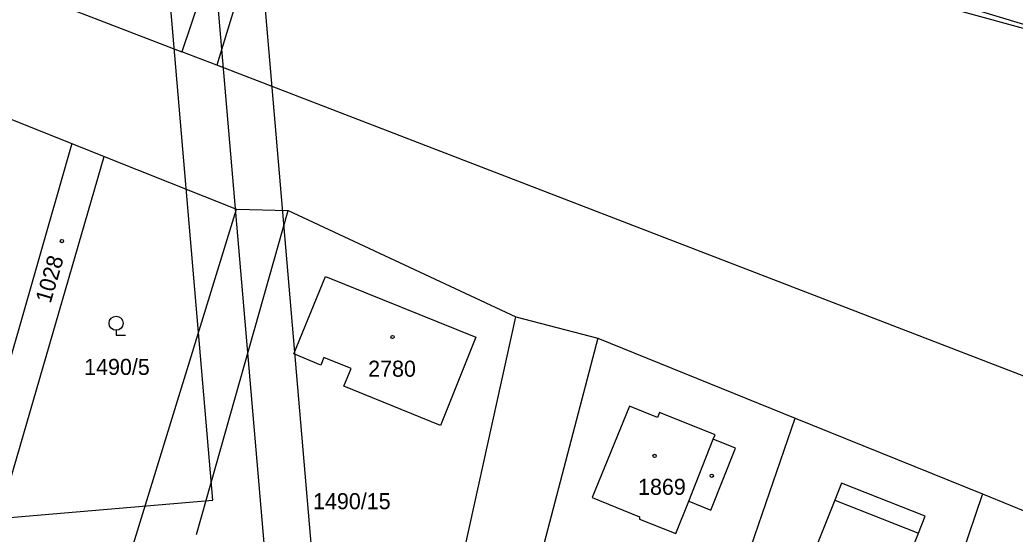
# Model space of a CAD drawing. Extents: x -779302 to -774398, y -1144902 to -1142831.
# Drawn here: x -777576.9 to -777471.5, y -1143776.2 to -1143721.6 of the extents above; entities that cross this region are included whole.
import ezdxf

# ---------------------------------------------------------------- set-up
doc = ezdxf.new("R2010")
doc.units = 0
for name, color, linetype in [('Hranice parcel', 7, 'Continuous'), ('legenda I_5_2 - Vrstva 53', 7, 'Continuous'), ('Parcelní čísla', 7, 'Continuous'), ('SŽDC', 7, 'Continuous'), ('Vnitřní kresba', 7, 'Continuous'), ('Vrstva 1', 7, 'Continuous'), ('zjednodus_g_situ-seda - Vrstva 49', 7, 'Continuous'), ('Značky budov', 7, 'Continuous'), ('Značky kultur', 7, 'Continuous')]:
    doc.layers.add(name, color=color, linetype=linetype)

msp = doc.modelspace()

# ---------------------------------------------------------------- linework, layer by layer
at = {"layer": 'Hranice parcel'}
for p, q in [((-777550.6, -1143697.9), (-777559.79, -1143725)), ((-777547.63, -1143698.79), (-777556.08, -1143726.43)), ((-777556.08, -1143726.43), (-777559.79, -1143725)), ((-777586.96, -1143728.55), (-777571.45, -1143734.73)), ((-777571.45, -1143734.73), (-777568.02, -1143736.1)), ((-777568.02, -1143736.1), (-777554, -1143741.68)), ((-777572.48, -1143801.82), (-777554, -1143741.68)), ((-777554, -1143741.68), (-777548.54, -1143741.84)), ((-777558.25, -1143776.21), (-777548.54, -1143741.84)), ((-777548.54, -1143741.84), (-777524.39, -1143753.1)), ((-777524.39, -1143753.1), (-777515.73, -1143755.37)), ((-777515.73, -1143755.37), (-777525.48, -1143792.66)), ((-777515.73, -1143755.37), (-777494.83, -1143763.84)), ((-777507.11, -1143799.78), (-777494.83, -1143763.84)), ((-777494.83, -1143763.84), (-777474.95, -1143771.88)), ((-777474.95, -1143771.88), (-777487.19, -1143807.86)), ((-777474.95, -1143771.88), (-777437.2, -1143787.51))]:
    msp.add_line(p, q, dxfattribs=at)
for points in [[(-777773.53, -1143661.8), (-777723.87, -1143663.43), (-777711.36, -1143665.84), (-777650.39, -1143687.95), (-777582.96, -1143716.06), (-777559.79, -1143725)], [(-777358.14, -1143760.61), (-777362.08, -1143759.74), (-777364.95, -1143754.01), (-777547.63, -1143698.79)], [(-777375.94, -1143800.75), (-777415.86, -1143782.49), (-777462.27, -1143762.62), (-777556.08, -1143726.43)], [(-777571.45, -1143734.73), (-777583.04, -1143775.14), (-777590.98, -1143781.34), (-777600.08, -1143803.81), (-777602.62, -1143815.11), (-777600.92, -1143815.55), (-777601.35, -1143817.2), (-777589.15, -1143820.42), (-777588.69, -1143818.74), (-777583.15, -1143820.25), (-777576.59, -1143784.44), (-777579.64, -1143776.1), (-777568.02, -1143736.1)], [(-777542.62, -1143760.45), (-777541.85, -1143758.59), (-777544.73, -1143757.41), (-777545.07, -1143758.22), (-777547.92, -1143757.03), (-777544.58, -1143748.84), (-777528.63, -1143755.28), (-777532.39, -1143764.63), (-777542.62, -1143760.45)], [(-777538.11, -1143784.15), (-777535.92, -1143785.01), (-777531.8, -1143786.63), (-777524.39, -1143753.1)], [(-777509.41, -1143763.79), (-777512.38, -1143762.59), (-777516.33, -1143772.28), (-777511.29, -1143774.33), (-777511.29, -1143774.58), (-777507.44, -1143776.1), (-777506.08, -1143772.67), (-777503.74, -1143773.61), (-777501.12, -1143767.03), (-777503.49, -1143766.09), (-777503.3, -1143765.62), (-777509.19, -1143763.24), (-777509.41, -1143763.79)], [(-777494.32, -1143781.82), (-777485.45, -1143785.36), (-777481.75, -1143776.05), (-777481.04, -1143774.24), (-777489.89, -1143770.75), (-777490.61, -1143772.54), (-777494.32, -1143781.82)]]:
    msp.add_lwpolyline(points, dxfattribs=at)
at = {"layer": 'legenda I_5_2 - Vrstva 53'}
msp.add_lwpolyline([(-777340.59, -1143770.61), (-777348.72, -1143768.82), (-777354.56, -1143760.13), (-777358.14, -1143760.61), (-777362.08, -1143759.74), (-777364.95, -1143754.01), (-777547.63, -1143698.79), (-777550.6, -1143697.9), (-777622.38, -1143677.44), (-777645.06, -1143671.66), (-777661.41, -1143667.34), (-777716.9, -1143658.83), (-777747.1, -1143656.66), (-777769.78, -1143657.38), (-777774.83, -1143658.21), (-777780.87, -1143658.4), (-777816.72, -1143661.12), (-777859.44, -1143665.66), (-777917.11, -1143671.65)], dxfattribs=at)
at = {"layer": 'SŽDC'}
msp.add_lwpolyline([(-777340.59, -1143770.61), (-777348.72, -1143768.82), (-777354.56, -1143760.13), (-777358.14, -1143760.61), (-777362.08, -1143759.74), (-777364.95, -1143754.01), (-777547.63, -1143698.79), (-777550.6, -1143697.9), (-777622.38, -1143677.44), (-777645.06, -1143671.66), (-777661.41, -1143667.34), (-777716.9, -1143658.83), (-777747.1, -1143656.66), (-777769.78, -1143657.38), (-777774.83, -1143658.21), (-777780.87, -1143658.4), (-777816.72, -1143661.12), (-777859.44, -1143665.66), (-777917.11, -1143671.65)], dxfattribs=at)
at = {"layer": 'Vnitřní kresba'}
for p, q in [((-777506.08, -1143772.67), (-777503.49, -1143766.09)), ((-777490.61, -1143772.54), (-777481.75, -1143776.05))]:
    msp.add_line(p, q, dxfattribs=at)
at = {"layer": 'Vrstva 1'}
for points in [[(-777571, -1143485.76), (-778617.18, -1143575.21), (-778591.88, -1143871.12), (-777545.7, -1143781.67)], [(-777551.11, -1143777.12), (-778587.32, -1143865.71), (-778611.77, -1143579.77), (-777575.56, -1143491.17)], [(-777580.11, -1143496.57), (-778407.09, -1143567.28), (-778383.5, -1143843.27), (-777556.51, -1143772.57)]]:
    msp.add_lwpolyline(points, close=True, dxfattribs=at)
at = {"layer": 'zjednodus_g_situ-seda - Vrstva 49'}
msp.add_lwpolyline([(-777365.24, -1143752.61), (-777381.35, -1143747.71), (-777404.38, -1143741.25), (-777429.09, -1143734.06), (-777453.43, -1143727.23), (-777477.49, -1143720.65), (-777502.86, -1143713.48), (-777527.3, -1143706.63), (-777546.36, -1143700.42)], dxfattribs=at)
at = {"layer": 'Značky budov'}
for centre in [(-777572.5, -1143745.07), (-777537.46, -1143755.25), (-777509.71, -1143767.86), (-777503.65, -1143769.97)]:
    msp.add_circle(centre, 0.175, dxfattribs=at)
at = {"layer": 'Značky kultur'}
for p, q in [((-777566.75, -1143754.54), (-777566.75, -1143755.04)), ((-777566.75, -1143755.04), (-777565.75, -1143755.04))]:
    msp.add_line(p, q, dxfattribs=at)
msp.add_circle((-777566.75, -1143753.79), 0.75, dxfattribs=at)

# ---------------------------------------------------------------- texts
at = {"layer": 'Parcelní čísla'}
msp.add_text('1028', height=1.7, rotation=73.8014, dxfattribs=at).set_placement((-777573.7, -1143751.76))
for s, p in [('1490/5', (-777570.14, -1143759.27)), ('2780', (-777540.05, -1143759.46)), ('1869', (-777511.46, -1143771.99)), ('1490/15', (-777545.89, -1143773.51))]:
    msp.add_text(s, height=1.7, dxfattribs=at).set_placement(p)

doc.saveas('drawing.dxf')
